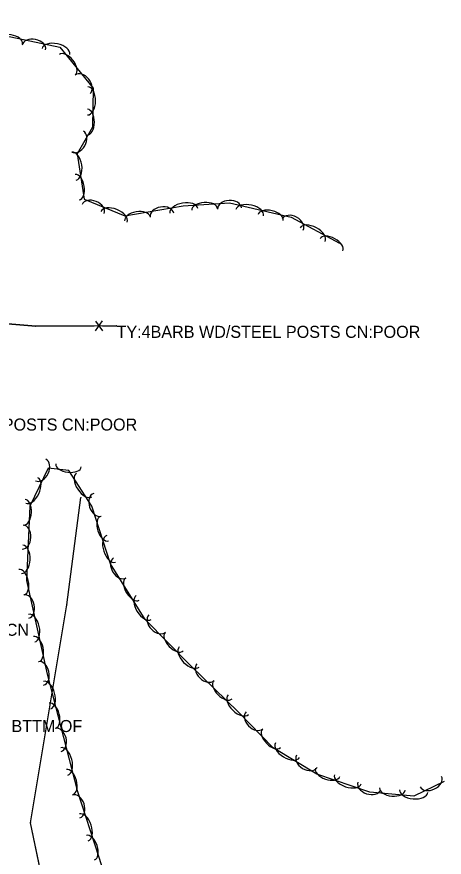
# Model space of a CAD drawing. Extents: x 954793 to 988390, y 1867850 to 1924428.
# Drawn here: x 958109.2 to 958286.4, y 1918768.7 to 1919117.4 of the extents above; entities that cross this region are included whole.
import ezdxf

# ---------------------------------------------------------------- set-up
doc = ezdxf.new("R2010")
doc.units = 0
for name, color, linetype in [('S_FENCE', 7, 'Continuous'), ('S_FENCE_ANNOT', 7, 'Continuous'), ('S_FIBER_OPTIC_CABLE', 7, 'Continuous'), ('S_MSC_PT_SYM', 7, 'Continuous'), ('S_SIDE_DRAIN_ANNOT', 7, 'Continuous'), ('S_TREE', 7, 'Continuous'), ('S_UTL_PT_SYM', 7, 'Continuous')]:
    doc.layers.add(name, color=color, linetype=linetype)

msp = doc.modelspace()

# ---------------------------------------------------------------- linework, layer by layer
at = {"layer": 'S_FENCE'}
for p, q in [((958117.02, 1918988.97), (958050.26, 1918994.6)), ((958150.53, 1918989.17), (958117.02, 1918988.97)), ((958141.83, 1918991.16), (958144.73, 1918987.08)), ((958141.86, 1918987.07), (958144.7, 1918991.18))]:
    msp.add_line(p, q, dxfattribs=at)
for points in [[(958150.53, 1918989.17), (958117.02, 1918988.97), (958050.26, 1918994.6), (958037.56, 1919052.81)], [(958150.53, 1918989.17), (958117.02, 1918988.97), (958050.26, 1918994.6), (958037.56, 1919052.81)], [(958105.45, 1918989.94), (958117.02, 1918988.97)], [(958117.02, 1918988.97), (958141.28, 1918989.11)], [(958144.71, 1918989.13), (958150.53, 1918989.17)]]:
    msp.add_lwpolyline(points, dxfattribs=at)
at = {"layer": 'S_FIBER_OPTIC_CABLE'}
for p, q in [((958129.87, 1918873.36), (958135.75, 1918917.87)), ((958114.84, 1918782.98), (958129.87, 1918873.36)), ((958129.44, 1918712.77), (958114.84, 1918782.98))]:
    msp.add_line(p, q, dxfattribs=at)
msp.add_lwpolyline([(958201.58, 1918331.29), (958183.07, 1918473.35), (958170.95, 1918531.05), (958158.28, 1918600.06), (958146.88, 1918654.12), (958129.44, 1918712.77), (958114.84, 1918782.98), (958129.87, 1918873.36), (958135.75, 1918917.87)], dxfattribs=at)
msp.add_lwpolyline([(958201.58, 1918331.29), (958183.07, 1918473.35), (958170.95, 1918531.05), (958158.28, 1918600.06), (958146.88, 1918654.12), (958129.44, 1918712.77), (958114.84, 1918782.98), (958129.87, 1918873.36), (958135.75, 1918917.87)], dxfattribs=at)
at = {"layer": 'S_MSC_PT_SYM'}
for points in [[(958117.02, 1918988.97), (958117.02, 1918988.92), (958117.02, 1918988.97), (958117.07, 1918988.96), (958117.02, 1918988.97), (958117.02, 1918989.02), (958117.02, 1918988.97), (958116.97, 1918988.97)], [(958117.02, 1918988.97), (958117.02, 1918988.92), (958117.02, 1918988.97), (958117.07, 1918988.96), (958117.02, 1918988.97), (958117.02, 1918989.02), (958117.02, 1918988.97), (958116.97, 1918988.97)], [(958150.53, 1918989.17), (958150.53, 1918989.12), (958150.53, 1918989.17), (958150.58, 1918989.17), (958150.53, 1918989.17), (958150.53, 1918989.22), (958150.53, 1918989.17), (958150.48, 1918989.17)], [(958150.53, 1918989.17), (958150.53, 1918989.12), (958150.53, 1918989.17), (958150.58, 1918989.17), (958150.53, 1918989.17), (958150.53, 1918989.22), (958150.53, 1918989.17), (958150.48, 1918989.17)]]:
    msp.add_lwpolyline(points, close=True, dxfattribs=at)
for points in [[(958117.02, 1918988.97), (958117.02, 1918989.02), (958117.02, 1918988.97), (958116.97, 1918988.97), (958117.02, 1918988.97), (958117.02, 1918988.92), (958117.02, 1918988.97), (958117.07, 1918988.97)], [(958150.53, 1918989.17), (958150.53, 1918989.22), (958150.53, 1918989.17), (958150.48, 1918989.17), (958150.53, 1918989.17), (958150.53, 1918989.12), (958150.53, 1918989.17), (958150.58, 1918989.17)]]:
    msp.add_lwpolyline(points, dxfattribs=at)
at = {"layer": 'S_TREE'}
for points in [[(958037, 1918919.86), (958004.52, 1919041.33), (958006.46, 1919063.95), (958011.32, 1919083.06), (958022.03, 1919102.29), (958052.72, 1919117.37), (958078.09, 1919113.95), (958106.69, 1919109.11), (958127.05, 1919104.81), (958140.78, 1919087.74), (958140.55, 1919071.53), (958134.27, 1919060.55), (958137.15, 1919041.68), (958154.01, 1919034.86), (958178.09, 1919038.99), (958197.29, 1919040.2), (958222.87, 1919034.31), (958242.92, 1919023.4)], [(958286.36, 1918800.08), (958273.82, 1918794.01), (958255.54, 1918795.65), (958233.5, 1918803.18), (958215.53, 1918814.14), (958201, 1918828.97), (958181.31, 1918848.11), (958162.41, 1918867.35), (958148.08, 1918890.46), (958140.3, 1918914.28), (958130.77, 1918929.11), (958122.13, 1918930.11), (958114.6, 1918914.27), (958113.16, 1918883.51), (958121.71, 1918844.57), (958134.17, 1918796.34), (958143.22, 1918768.72), (958150.44, 1918745.88), (958146.16, 1918730.18)]]:
    msp.add_lwpolyline(points, dxfattribs=at)
for centre, major_axis, ratio in [((958106.33, 1919107.02), (-5.27, 0.89), 0.540699), ((958116.27, 1919104.65), (-4.85, 1.02), 0.685311), ((958125.38, 1919102.99), (-5.74, 1.21), 0.55008), ((958130.17, 1919097.55), (-3.35, 4.17), 0.540699), ((958136.42, 1919089.35), (-3.11, 3.86), 0.685311), ((958138.59, 1919082.5), (0.08, 5.87), 0.55008), ((958138.46, 1919073.63), (0.08, 5.35), 0.540699), ((958134.4, 1919065.57), (2.46, 4.3), 0.685311), ((958132.91, 1919055.45), (-0.88, 5.8), 0.55008), ((958134.24, 1919046.68), (-0.81, 5.29), 0.540699), ((958140.82, 1919037.62), (-4.59, 1.86), 0.685311), ((958178.44, 1919036.9), (-5.78, -0.99), 0.55008), ((958187.07, 1919037.43), (-5.34, -0.33), 0.540699), ((958197.37, 1919037.81), (-4.95, -0.31), 0.685311), ((958149.5, 1919034.4), (-5.44, 2.2), 0.55008), ((958159.16, 1919033.59), (-5.27, -0.9), 0.540699), ((958169.36, 1919035.08), (-4.88, -0.84), 0.685311), ((958205.77, 1919036.07), (-5.72, 1.31), 0.55008), ((958214.41, 1919034.08), (-5.21, 1.2), 0.540699), ((958223.58, 1919031.21), (-4.35, 2.37), 0.685311), ((958231.84, 1919027.01), (-5.15, 2.81), 0.55008), ((958239.63, 1919022.77), (-4.7, 2.56), 0.540699), ((958119.12, 1918929.33), (2.13, 4.48), 0.685311), ((958130.62, 1918931.26), (5.31, -0.61), 0.540699), ((958115.38, 1918920.85), (2.52, 5.3), 0.55008), ((958137.14, 1918923.13), (3.17, -4.94), 0.55008), ((958142.6, 1918914.92), (1.54, -4.71), 0.685311), ((958112.36, 1918911.79), (0.25, 5.34), 0.540699), ((958145.55, 1918905.04), (1.66, -5.08), 0.540699), ((958111.62, 1918901.51), (0.23, 4.95), 0.685311), ((958148.3, 1918896.62), (1.82, -5.58), 0.55008), ((958111.44, 1918892.25), (0.27, 5.86), 0.55008), ((958151.94, 1918888.76), (2.61, -4.21), 0.685311), ((958111.13, 1918882.84), (-1.15, 5.22), 0.540699), ((958157.14, 1918879.87), (2.82, -4.54), 0.540699), ((958113.09, 1918872.72), (-1.06, 4.84), 0.685311), ((958161.82, 1918872.33), (3.09, -4.99), 0.55008), ((958115.33, 1918863.73), (-1.26, 5.73), 0.55008), ((958167.41, 1918865.66), (3.47, -3.54), 0.685311), ((958117.23, 1918855.07), (-1.15, 5.22), 0.540699), ((958174.45, 1918858.12), (3.75, -3.81), 0.540699), ((958180.66, 1918851.8), (4.11, -4.19), 0.55008), ((958119.19, 1918844.95), (-1.06, 4.84), 0.685311), ((958187.4, 1918845.51), (3.55, -3.45), 0.685311), ((958121.75, 1918835.96), (-1.47, 5.68), 0.55008), ((958194.61, 1918838.15), (3.83, -3.73), 0.540699), ((958200.97, 1918831.97), (4.21, -4.09), 0.55008), ((958123.96, 1918827.37), (-1.34, 5.18), 0.540699), ((958207.7, 1918825.53), (3.47, -3.54), 0.685311), ((958126.29, 1918817.33), (-1.24, 4.8), 0.685311), ((958214.73, 1918817.99), (3.74, -3.82), 0.540699), ((958128.86, 1918808.43), (-1.47, 5.68), 0.55008), ((958221.38, 1918813.06), (5.01, -3.06), 0.55008), ((958229.42, 1918808.46), (4.23, -2.58), 0.685311), ((958131.07, 1918799.85), (-1.34, 5.18), 0.540699), ((958238.03, 1918803.87), (5.06, -1.73), 0.540699), ((958246.43, 1918801.01), (5.55, -1.9), 0.55008), ((958255.27, 1918798.26), (4.69, -1.6), 0.685311), ((958280.86, 1918800.07), (4.46, 2.16), 0.685311), ((958264.9, 1918796.94), (5.32, -0.48), 0.540699), ((958273.73, 1918796.14), (5.84, -0.53), 0.55008), ((958133.82, 1918789.77), (-1.54, 4.71), 0.685311), ((958136.95, 1918781.05), (-1.83, 5.58), 0.55008), ((958139.71, 1918772.62), (-1.67, 5.08), 0.540699)]:
    msp.add_ellipse(centre, major_axis=major_axis, ratio=ratio, start_param=3.141593, end_param=6.283185, dxfattribs=at)
at = {"layer": 'S_UTL_PT_SYM'}
for points in [[(958135.75, 1918917.87), (958135.7, 1918917.88), (958135.75, 1918917.87), (958135.74, 1918917.82), (958135.75, 1918917.87), (958135.8, 1918917.86), (958135.75, 1918917.87), (958135.76, 1918917.92)], [(958135.75, 1918917.87), (958135.7, 1918917.88), (958135.75, 1918917.87), (958135.74, 1918917.82), (958135.75, 1918917.87), (958135.8, 1918917.86), (958135.75, 1918917.87), (958135.76, 1918917.92)], [(958129.87, 1918873.36), (958129.82, 1918873.37), (958129.87, 1918873.36), (958129.86, 1918873.31), (958129.87, 1918873.36), (958129.92, 1918873.35), (958129.87, 1918873.36), (958129.87, 1918873.41)], [(958129.87, 1918873.36), (958129.82, 1918873.37), (958129.87, 1918873.36), (958129.86, 1918873.31), (958129.87, 1918873.36), (958129.92, 1918873.35), (958129.87, 1918873.36), (958129.87, 1918873.41)], [(958114.84, 1918782.98), (958114.79, 1918782.98), (958114.84, 1918782.98), (958114.83, 1918782.93), (958114.84, 1918782.98), (958114.89, 1918782.97), (958114.84, 1918782.98), (958114.85, 1918783.03)], [(958114.84, 1918782.98), (958114.79, 1918782.98), (958114.84, 1918782.98), (958114.83, 1918782.93), (958114.84, 1918782.98), (958114.89, 1918782.97), (958114.84, 1918782.98), (958114.85, 1918783.03)]]:
    msp.add_lwpolyline(points, close=True, dxfattribs=at)
for points in [[(958135.75, 1918917.87), (958135.75, 1918917.92), (958135.75, 1918917.87), (958135.7, 1918917.87), (958135.75, 1918917.87), (958135.75, 1918917.82), (958135.75, 1918917.87), (958135.8, 1918917.87)], [(958129.87, 1918873.36), (958129.87, 1918873.41), (958129.87, 1918873.36), (958129.82, 1918873.36), (958129.87, 1918873.36), (958129.87, 1918873.31), (958129.87, 1918873.36), (958129.92, 1918873.36)], [(958114.84, 1918782.98), (958114.84, 1918783.03), (958114.84, 1918782.98), (958114.79, 1918782.98), (958114.84, 1918782.98), (958114.84, 1918782.93), (958114.84, 1918782.98), (958114.89, 1918782.98)]]:
    msp.add_lwpolyline(points, dxfattribs=at)

# ---------------------------------------------------------------- texts
at = {"layer": 'S_FENCE_ANNOT'}
for s, p in [('TY:4BARB WD/STEEL POSTS CN:POOR', (958150.53, 1918984.17)), ('TY:4BARB WD POSTS CN:POOR', (958056.19, 1918945.7)), ("TY:4' NET 1BARB WOOD/MET POS CN", (957993, 1918860.56))]:
    msp.add_text(s, height=5, dxfattribs=at).set_placement(p)
at = {"layer": 'S_SIDE_DRAIN_ANNOT'}
msp.add_text('DI:18" TY:BPP CN:0%FILL BTTM OF', height=5, dxfattribs=at).set_placement((958024.7, 1918820.62))

doc.saveas('drawing.dxf')
